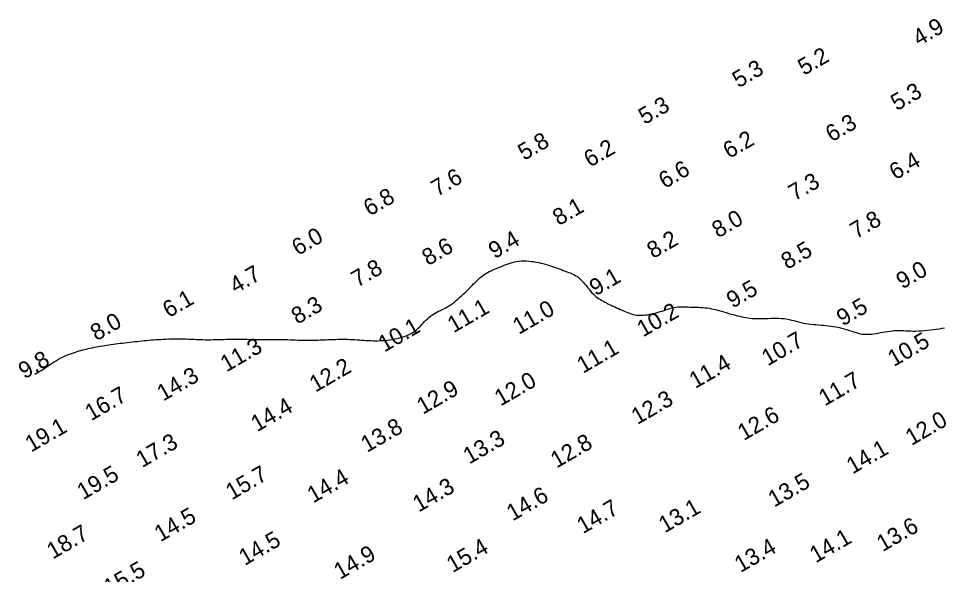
# Model space of a CAD drawing. Extents: x 3024098 to 3056816, y 418252 to 509144.
# Drawn here: x 3024395.6 to 3024674.8, y 428262.9 to 428431 of the extents above; entities that cross this region are included whole.
import ezdxf

# ---------------------------------------------------------------- set-up
doc = ezdxf.new("R2010")
doc.units = 0
doc.layers.add('V-CHAN-CONT-EL10', color=7, linetype='Continuous')
doc.layers.add('V-TOPO-SOUN-0911', color=7, linetype='Continuous')

msp = doc.modelspace()

# ---------------------------------------------------------------- linework, layer by layer
at = {"layer": 'V-CHAN-CONT-EL10'}
msp.add_lwpolyline([(3024400.52, 428323.49), (3024401.51, 428324.03), (3024402.43, 428324.58), (3024403.29, 428325.13), (3024404.1, 428325.67), (3024404.87, 428326.19), (3024405.61, 428326.7), (3024406.33, 428327.17), (3024407.03, 428327.62), (3024407.72, 428328.02), (3024408.4, 428328.39), (3024409.07, 428328.72), (3024409.73, 428329.01), (3024410.37, 428329.28), (3024411, 428329.53), (3024411.62, 428329.75), (3024412.21, 428329.96), (3024412.79, 428330.15), (3024413.35, 428330.32), (3024413.9, 428330.49), (3024414.45, 428330.64), (3024415, 428330.79), (3024415.55, 428330.93), (3024416.1, 428331.07), (3024416.67, 428331.2), (3024417.26, 428331.33), (3024417.86, 428331.46), (3024418.47, 428331.59), (3024419.1, 428331.72), (3024419.73, 428331.84), (3024420.37, 428331.96), (3024421.01, 428332.07), (3024421.66, 428332.17), (3024422.3, 428332.28), (3024422.95, 428332.37), (3024423.61, 428332.46), (3024424.27, 428332.55), (3024424.94, 428332.63), (3024425.62, 428332.72), (3024426.31, 428332.8), (3024427.02, 428332.89), (3024427.74, 428332.97), (3024428.48, 428333.06), (3024429.22, 428333.14), (3024429.97, 428333.23), (3024430.71, 428333.31), (3024431.46, 428333.39), (3024432.19, 428333.47), (3024432.9, 428333.55), (3024433.6, 428333.62), (3024434.28, 428333.68), (3024434.96, 428333.75), (3024435.64, 428333.8), (3024436.34, 428333.86), (3024437.05, 428333.91), (3024437.78, 428333.95), (3024438.55, 428333.99), (3024439.36, 428334.03), (3024440.2, 428334.07), (3024441.06, 428334.1), (3024441.94, 428334.12), (3024442.83, 428334.14), (3024443.72, 428334.15), (3024444.6, 428334.15), (3024445.46, 428334.14), (3024446.3, 428334.12), (3024447.11, 428334.09), (3024447.9, 428334.06), (3024448.66, 428334.02), (3024449.39, 428333.99), (3024450.09, 428333.96), (3024450.77, 428333.93), (3024451.41, 428333.9), (3024452.02, 428333.89), (3024452.61, 428333.88), (3024453.18, 428333.88), (3024453.76, 428333.89), (3024454.34, 428333.9), (3024454.94, 428333.92), (3024455.57, 428333.94), (3024456.23, 428333.96), (3024456.94, 428333.97), (3024457.69, 428333.99), (3024458.47, 428334.01), (3024459.27, 428334.03), (3024460.08, 428334.04), (3024460.89, 428334.05), (3024461.69, 428334.05), (3024462.48, 428334.05), (3024463.25, 428334.04), (3024464, 428334.02), (3024464.72, 428334.01), (3024465.44, 428333.99), (3024466.14, 428333.97), (3024466.83, 428333.96), (3024467.51, 428333.95), (3024468.19, 428333.94), (3024468.87, 428333.94), (3024469.56, 428333.95), (3024470.25, 428333.96), (3024470.94, 428333.97), (3024471.65, 428333.98), (3024472.37, 428333.98), (3024473.11, 428333.99), (3024473.86, 428333.98), (3024474.63, 428333.97), (3024475.42, 428333.95), (3024476.21, 428333.93), (3024477, 428333.9), (3024477.79, 428333.87), (3024478.57, 428333.84), (3024479.32, 428333.81), (3024480.05, 428333.79), (3024480.75, 428333.76), (3024481.42, 428333.75), (3024482.07, 428333.73), (3024482.72, 428333.72), (3024483.36, 428333.72), (3024484, 428333.73), (3024484.66, 428333.74), (3024485.34, 428333.75), (3024486.04, 428333.78), (3024486.77, 428333.81), (3024487.51, 428333.84), (3024488.27, 428333.87), (3024489.04, 428333.91), (3024489.81, 428333.94), (3024490.58, 428333.97), (3024491.36, 428333.99), (3024492.12, 428334.01), (3024492.88, 428334.02), (3024493.63, 428334.02), (3024494.37, 428334.01), (3024495.1, 428334), (3024495.82, 428333.98), (3024496.54, 428333.95), (3024497.23, 428333.91), (3024497.92, 428333.87), (3024498.6, 428333.83), (3024499.27, 428333.78), (3024499.94, 428333.73), (3024500.61, 428333.68), (3024501.28, 428333.64), (3024501.96, 428333.61), (3024502.64, 428333.59), (3024503.34, 428333.58), (3024504.04, 428333.58), (3024504.76, 428333.6), (3024505.48, 428333.64), (3024506.21, 428333.69), (3024506.95, 428333.76), (3024507.7, 428333.86), (3024508.45, 428333.97), (3024509.2, 428334.1), (3024509.95, 428334.26), (3024510.69, 428334.43), (3024511.42, 428334.63), (3024512.12, 428334.85), (3024512.79, 428335.1), (3024513.43, 428335.36), (3024514.01, 428335.64), (3024514.55, 428335.94), (3024515.05, 428336.27), (3024515.51, 428336.6), (3024515.94, 428336.96), (3024516.35, 428337.33), (3024516.74, 428337.71), (3024517.13, 428338.11), (3024517.51, 428338.51), (3024517.91, 428338.93), (3024518.31, 428339.34), (3024518.73, 428339.76), (3024519.15, 428340.17), (3024519.59, 428340.56), (3024520.04, 428340.94), (3024520.5, 428341.3), (3024520.99, 428341.64), (3024521.49, 428341.94), (3024522, 428342.22), (3024522.53, 428342.48), (3024523.07, 428342.74), (3024523.61, 428342.99), (3024524.16, 428343.26), (3024524.71, 428343.54), (3024525.27, 428343.85), (3024525.81, 428344.2), (3024526.36, 428344.56), (3024526.9, 428344.96), (3024527.43, 428345.37), (3024527.95, 428345.8), (3024528.47, 428346.25), (3024528.98, 428346.7), (3024529.47, 428347.15), (3024529.95, 428347.6), (3024530.43, 428348.05), (3024530.89, 428348.5), (3024531.35, 428348.95), (3024531.79, 428349.4), (3024532.24, 428349.84), (3024532.68, 428350.29), (3024533.12, 428350.73), (3024533.56, 428351.17), (3024534, 428351.61), (3024534.45, 428352.04), (3024534.9, 428352.45), (3024535.36, 428352.85), (3024535.83, 428353.23), (3024536.31, 428353.59), (3024536.8, 428353.92), (3024537.31, 428354.22), (3024537.84, 428354.49), (3024538.38, 428354.74), (3024538.93, 428354.98), (3024539.48, 428355.21), (3024540.05, 428355.43), (3024540.62, 428355.66), (3024541.2, 428355.89), (3024541.78, 428356.13), (3024542.36, 428356.37), (3024542.95, 428356.61), (3024543.56, 428356.84), (3024544.17, 428357.06), (3024544.81, 428357.26), (3024545.46, 428357.42), (3024546.13, 428357.55), (3024546.83, 428357.64), (3024547.54, 428357.69), (3024548.27, 428357.71), (3024549.01, 428357.69), (3024549.76, 428357.64), (3024550.5, 428357.57), (3024551.24, 428357.47), (3024551.97, 428357.35), (3024552.68, 428357.21), (3024553.39, 428357.06), (3024554.07, 428356.9), (3024554.74, 428356.72), (3024555.4, 428356.53), (3024556.05, 428356.34), (3024556.68, 428356.13), (3024557.3, 428355.92), (3024557.91, 428355.71), (3024558.51, 428355.49), (3024559.09, 428355.27), (3024559.66, 428355.06), (3024560.21, 428354.84), (3024560.75, 428354.63), (3024561.27, 428354.43), (3024561.77, 428354.24), (3024562.25, 428354.05), (3024562.71, 428353.87), (3024563.17, 428353.67), (3024563.61, 428353.46), (3024564.04, 428353.22), (3024564.47, 428352.94), (3024564.9, 428352.61), (3024565.33, 428352.23), (3024565.77, 428351.79), (3024566.21, 428351.3), (3024566.66, 428350.77), (3024567.1, 428350.22), (3024567.55, 428349.66), (3024567.99, 428349.11), (3024568.43, 428348.58), (3024568.87, 428348.09), (3024569.3, 428347.64), (3024569.73, 428347.25), (3024570.16, 428346.89), (3024570.59, 428346.57), (3024571.02, 428346.27), (3024571.45, 428346), (3024571.89, 428345.74), (3024572.33, 428345.49), (3024572.79, 428345.25), (3024573.25, 428345.01), (3024573.73, 428344.77), (3024574.22, 428344.53), (3024574.72, 428344.29), (3024575.23, 428344.05), (3024575.76, 428343.8), (3024576.3, 428343.55), (3024576.86, 428343.29), (3024577.42, 428343.03), (3024578, 428342.78), (3024578.57, 428342.53), (3024579.15, 428342.29), (3024579.71, 428342.07), (3024580.27, 428341.87), (3024580.81, 428341.69), (3024581.33, 428341.55), (3024581.85, 428341.44), (3024582.35, 428341.35), (3024582.85, 428341.3), (3024583.37, 428341.27), (3024583.9, 428341.27), (3024584.45, 428341.3), (3024585.02, 428341.36), (3024585.64, 428341.45), (3024586.27, 428341.56), (3024586.93, 428341.69), (3024587.59, 428341.84), (3024588.25, 428342.01), (3024588.9, 428342.18), (3024589.53, 428342.36), (3024590.13, 428342.54), (3024590.7, 428342.73), (3024591.23, 428342.91), (3024591.74, 428343.08), (3024592.24, 428343.25), (3024592.73, 428343.4), (3024593.23, 428343.53), (3024593.74, 428343.64), (3024594.27, 428343.72), (3024594.83, 428343.78), (3024595.42, 428343.81), (3024596.02, 428343.82), (3024596.65, 428343.82), (3024597.28, 428343.8), (3024597.92, 428343.78), (3024598.56, 428343.76), (3024599.19, 428343.73), (3024599.82, 428343.71), (3024600.45, 428343.7), (3024601.07, 428343.68), (3024601.7, 428343.65), (3024602.34, 428343.61), (3024602.99, 428343.55), (3024603.65, 428343.47), (3024604.33, 428343.37), (3024605.04, 428343.23), (3024605.76, 428343.08), (3024606.5, 428342.9), (3024607.24, 428342.7), (3024607.98, 428342.49), (3024608.72, 428342.28), (3024609.46, 428342.06), (3024610.17, 428341.85), (3024610.87, 428341.65), (3024611.56, 428341.46), (3024612.22, 428341.27), (3024612.88, 428341.1), (3024613.52, 428340.95), (3024614.15, 428340.8), (3024614.78, 428340.67), (3024615.4, 428340.57), (3024616.02, 428340.47), (3024616.64, 428340.4), (3024617.27, 428340.34), (3024617.9, 428340.3), (3024618.56, 428340.28), (3024619.23, 428340.26), (3024619.92, 428340.27), (3024620.64, 428340.28), (3024621.39, 428340.31), (3024622.16, 428340.34), (3024622.96, 428340.37), (3024623.76, 428340.39), (3024624.57, 428340.4), (3024625.38, 428340.39), (3024626.18, 428340.34), (3024626.96, 428340.27), (3024627.72, 428340.15), (3024628.46, 428340), (3024629.19, 428339.83), (3024629.91, 428339.64), (3024630.63, 428339.45), (3024631.34, 428339.26), (3024632.06, 428339.07), (3024632.78, 428338.91), (3024633.51, 428338.78), (3024634.26, 428338.67), (3024635.01, 428338.58), (3024635.77, 428338.5), (3024636.52, 428338.44), (3024637.29, 428338.38), (3024638.05, 428338.32), (3024638.81, 428338.26), (3024639.57, 428338.19), (3024640.32, 428338.11), (3024641.07, 428338.01), (3024641.81, 428337.91), (3024642.54, 428337.78), (3024643.27, 428337.64), (3024643.98, 428337.48), (3024644.69, 428337.3), (3024645.38, 428337.1), (3024646.07, 428336.88), (3024646.74, 428336.66), (3024647.4, 428336.43), (3024648.04, 428336.22), (3024648.68, 428336.02), (3024649.3, 428335.85), (3024649.91, 428335.71), (3024650.51, 428335.6), (3024651.1, 428335.54), (3024651.69, 428335.51), (3024652.28, 428335.52), (3024652.87, 428335.55), (3024653.48, 428335.6), (3024654.1, 428335.68), (3024654.74, 428335.78), (3024655.4, 428335.9), (3024656.08, 428336.02), (3024656.78, 428336.15), (3024657.49, 428336.28), (3024658.2, 428336.4), (3024658.91, 428336.51), (3024659.62, 428336.59), (3024660.32, 428336.65), (3024661.01, 428336.67), (3024661.69, 428336.67), (3024662.36, 428336.66), (3024663.05, 428336.62), (3024663.74, 428336.58), (3024664.46, 428336.55), (3024665.2, 428336.52), (3024665.97, 428336.5), (3024666.78, 428336.51), (3024667.62, 428336.53), (3024668.48, 428336.58), (3024669.37, 428336.64), (3024670.25, 428336.72), (3024671.15, 428336.82), (3024672.03, 428336.93), (3024672.91, 428337.05), (3024673.76, 428337.19), (3024674.6, 428337.34), (3024675.41, 428337.49)], dxfattribs=at)

# ---------------------------------------------------------------- texts
at = {"layer": 'V-TOPO-SOUN-0911'}
for s, p in [('4.9', (3024667.66, 428422.47)), ('5.2', (3024632.94, 428413.61)), ('5.3', (3024613.16, 428409.84)), ('5.3', (3024661, 428402.91)), ('5.3', (3024584.78, 428398.75)), ('6.3', (3024641.31, 428393.47)), ('5.8', (3024548.36, 428387.92)), ('6.2', (3024610.34, 428388.45)), ('6.2', (3024568.28, 428385.85)), ('6.4', (3024660.57, 428382.02)), ('6.6', (3024590.88, 428379.4)), ('7.6', (3024522.12, 428377)), ('7.3', (3024630.12, 428375.68)), ('6.8', (3024501.68, 428371.09)), ('8.1', (3024558.85, 428368.19)), ('8.0', (3024606.98, 428364.49)), ('7.8', (3024648.72, 428364.23)), ('6.0', (3024480.04, 428359.15)), ('8.6', (3024519.36, 428356.1)), ('9.4', (3024539.47, 428358.2)), ('8.2', (3024587.34, 428358.26)), ('8.5', (3024627.88, 428354.98)), ('4.7', (3024461.23, 428347.7)), ('7.8', (3024498, 428349.57)), ('9.0', (3024662.65, 428349.04)), ('9.1', (3024569.97, 428346.99)), ('9.5', (3024611.38, 428343.27)), ('6.1', (3024441, 428340.36)), ('8.3', (3024479.86, 428338.41)), ('11.1 ', (3024527.05, 428335.8)), ('11.0 ', (3024546.77, 428335.32)), ('10.2 ', (3024584.32, 428334.54)), ('9.5', (3024644.65, 428337.86)), ('8.0', (3024419.15, 428333.39)), ('10.1 ', (3024506.16, 428329.99)), ('10.7 ', (3024621.99, 428325.81)), ('11.3 ', (3024458.44, 428324)), ('11.1 ', (3024566.16, 428323.56)), ('10.5 ', (3024660.1, 428325.61)), ('9.8', (3024397.41, 428321.88)), ('12.2 ', (3024485.34, 428317.87)), ('11.4 ', (3024600.1, 428318.98)), ('14.3 ', (3024439.28, 428315.15)), ('12.0 ', (3024541.26, 428313.67)), ('11.7 ', (3024639.24, 428313.7)), ('16.7 ', (3024417.53, 428309.21)), ('12.9 ', (3024517.79, 428311.18)), ('12.3 ', (3024582.62, 428308.09)), ('14.4 ', (3024467.66, 428305.89)), ('12.6 ', (3024614.73, 428303.24)), ('12.0 ', (3024665.44, 428301.76)), ('19.1 ', (3024399.43, 428299.77)), ('13.8 ', (3024500.89, 428299.66)), ('13.3 ', (3024531.8, 428296.15)), ('17.3 ', (3024432.95, 428295.07)), ('12.8 ', (3024558.21, 428294.94)), ('14.1 ', (3024647.63, 428293.15)), ('19.5 ', (3024415.12, 428285.36)), ('15.7 ', (3024460.04, 428285.32)), ('14.4 ', (3024484.65, 428284.37)), ('14.3 ', (3024516.54, 428281.65)), ('13.5 ', (3024623.95, 428283.13)), ('14.6 ', (3024544.92, 428278.96)), ('14.5 ', (3024438.48, 428272.66)), ('14.7 ', (3024566.15, 428275.09)), ('13.1 ', (3024590.87, 428275.36)), ('18.7 ', (3024405.98, 428267.44)), ('13.6 ', (3024656.73, 428269.68)), ('14.5 ', (3024464, 428265.51)), ('14.1 ', (3024636.5, 428266.28)), ('15.4 ', (3024526.78, 428263.34)), ('13.4 ', (3024613.78, 428263.37)), ('14.9 ', (3024492.72, 428261.27)), ('15.5 ', (3024423.16, 428256.42))]:
    msp.add_text(s, height=5, rotation=30, dxfattribs=at).set_placement(p)

doc.saveas('drawing.dxf')
